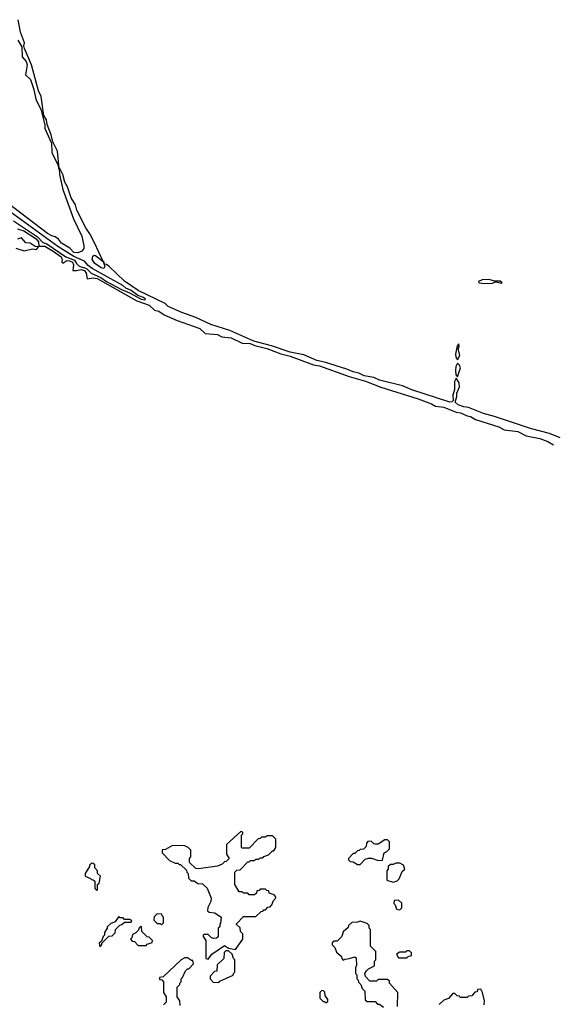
# Model space of a CAD drawing. Extents: x 2769579 to 2883812, y 684207 to 828660.
# Tile 473 of 505: x 2854931 to 2858824, y 793160 to 800345. Entities that reach past the tile are written whole.
import ezdxf

# ---------------------------------------------------------------- set-up
doc = ezdxf.new("R2010")
doc.units = 0

msp = doc.modelspace()

# ---------------------------------------------------------------- linework, layer by layer
at = {"layer": '0CON02XD'}
for points in [[(2858875, 797292.9), (2858795.8, 797325.8), (2858665, 797360), (2858395, 797450.6), (2858315, 797471.9), (2858205, 797514.2), (2858170.9, 797520.9), (2858128.8, 797535), (2858108.8, 797555), (2858121.2, 797595), (2858120.7, 797619.3), (2858138.8, 797665), (2858136, 797695), (2858115, 797730), (2858102.5, 797705), (2858103.6, 797646.4), (2858091.2, 797605), (2858093.3, 797565), (2858083.9, 797556.1), (2858070, 797555), (2857792.5, 797645), (2857724.1, 797674.1), (2857555, 797715.7), (2857515, 797734.2), (2857445, 797746), (2857405.8, 797765.8), (2857365, 797774.2), (2857317.5, 797795), (2857155, 797845.8), (2857097.9, 797857.9), (2857005, 797899.2), (2856905, 797920), (2856767.5, 797965), (2856638.3, 797998.3), (2856465, 798076), (2856325, 798120.8), (2856215, 798170.8), (2856115, 798207.5), (2856015, 798252.5), (2855992.9, 798272.9), (2855795, 798370), (2855695, 798436), (2855585, 798543.3), (2855565, 798557.5), (2855550, 798560), (2855547.5, 798575), (2855540, 798580), (2855477.4, 798717.4), (2855442.8, 798782.8), (2855412.9, 798825), (2855347.5, 798955), (2855337.5, 798995), (2855307.5, 799045), (2855280, 799125), (2855260.5, 799160.5), (2855246.2, 799215), (2855225, 799260), (2855220, 799260), (2855206.2, 799385), (2855172.5, 799452.5), (2855160, 799505), (2855130.7, 799580.7), (2855126, 799615), (2855107.5, 799645), (2855088.8, 799785), (2855068.8, 799825), (2855016.7, 800016.7), (2854966.7, 800135), (2854962.5, 800155), (2854966.4, 800176.4), (2854936.7, 800255), (2854920, 800345)], [(2854917.5, 800195), (2854947, 800147), (2854950, 800075), (2854978.8, 800038.8), (2854986.7, 800015), (2854973, 799943), (2855009.5, 799909.5), (2855034, 799835), (2855048, 799765), (2855087.5, 799685), (2855114, 799575), (2855115, 799550), (2855162.5, 799445), (2855166.7, 799375), (2855211.7, 799281.7), (2855215, 799260), (2855220, 799260), (2855222, 799215), (2855246.2, 799105), (2855322.5, 798892.5), (2855384.5, 798765), (2855399.2, 798695), (2855398, 798675), (2855385, 798656.2), (2855355, 798644), (2855325, 798645.8), (2855297.5, 798677.5), (2855236.7, 798715), (2855214.3, 798744.3), (2855190.7, 798760.7), (2855165, 798766.7), (2855133.3, 798785), (2854857.3, 798997.3)], [(2855845, 798300), (2855850, 798305), (2855835, 798316.7), (2855792.5, 798332.5), (2855745, 798368.8), (2855706, 798386), (2855682.5, 798405), (2855459.3, 798529.3), (2855430.5, 798550.5), (2855403.3, 798583.3), (2855325, 798616), (2855210.3, 798690.3), (2854835, 798963.3)], [(2854885, 798876.2), (2855060.3, 798760.3), (2855100.3, 798720.3), (2855128.3, 798708.3), (2855266.7, 798615), (2855330.8, 798590.8), (2855346, 798565), (2855365, 798547.5), (2855419.1, 798529.1), (2855452.5, 798495), (2855523.2, 798463.2), (2855564, 798435), (2855675, 798376.2), (2855732.7, 798352.7), (2855817.5, 798305), (2855845, 798300)], [(2854915, 798818.8), (2854962, 798805), (2855050.6, 798745), (2855067.8, 798725), (2855071.7, 798691.7), (2855115, 798692.5), (2855174.2, 798655.8), (2855234.4, 798615), (2855240.8, 798595), (2855237.5, 798575), (2855245, 798567.5), (2855275, 798586.7), (2855295, 798585.4), (2855315.6, 798575), (2855323, 798557), (2855320, 798515), (2855345, 798513.8), (2855376.7, 798523.3), (2855405, 798514.4), (2855416.9, 798495), (2855423.9, 798453.9), (2855467.9, 798462.1), (2855495.9, 798455.9), (2855785, 798293.1), (2855875, 798262.5), (2855914.3, 798224.3), (2855945, 798218.5), (2855985, 798191.5), (2856080.6, 798150.6), (2856245, 798092.2), (2856284.2, 798054.2), (2856375, 798048.9), (2856405, 798031.1), (2856475, 798023.1), (2856555, 797985.7), (2856612, 797982), (2856647.7, 797967.7), (2856734.4, 797944.4), (2856835, 797905.8), (2856905, 797890.8), (2857075, 797827.1), (2857118.3, 797818.3), (2857335, 797741.4), (2857455, 797708), (2857565, 797662.9), (2857838.8, 797578.8), (2857935, 797542.2), (2857965, 797524.2), (2858025, 797516.9), (2858115, 797481.4), (2858146.3, 797476.3), (2858194.4, 797454.4), (2858219.8, 797449.8), (2858255, 797428), (2858427.5, 797375), (2858465, 797353.3), (2858565, 797338.9), (2858625, 797308), (2858725, 797289.5), (2858785, 797267.8), (2858825, 797243.3)], [(2854902, 798678), (2854965, 798658), (2855025, 798672.5), (2855055, 798667.5), (2855068.3, 798688.3), (2855045, 798690), (2855007.5, 798715), (2854975, 798715.8), (2854945, 798752), (2854915, 798743.8)], [(2855545, 798530), (2855525, 798534), (2855478.8, 798565), (2855460, 798595), (2855465, 798620), (2855475, 798626.2), (2855485, 798623.8), (2855540, 798580), (2855552.5, 798545), (2855545, 798530)], [(2858325, 798418.8), (2858378, 798422), (2858405, 798432.5), (2858445, 798423.3), (2858450, 798425), (2858436.4, 798436.4), (2858395, 798437.5), (2858355, 798450), (2858305, 798446.7), (2858277.5, 798435), (2858280, 798425), (2858325, 798418.8)], [(2858125, 797862.5), (2858142, 797895), (2858130, 797945), (2858136.7, 797956.7), (2858135, 797980), (2858122.5, 797965), (2858111.2, 797905), (2858112.7, 797882.7), (2858125, 797862.5)], [(2858125, 797740), (2858145.7, 797805), (2858138.8, 797825), (2858125, 797837.5), (2858113.3, 797815), (2858110, 797785), (2858113.6, 797753.6), (2858125, 797740)], [(2856305, 793490), (2856333.6, 793526.4), (2856425, 793590), (2856455, 793570), (2856505, 793560), (2856560, 793635), (2856560, 793675), (2856541.7, 793691.7), (2856538.3, 793718.3), (2856511.7, 793741.7), (2856511.7, 793748.3), (2856565, 793800), (2856655, 793800), (2856691.7, 793838.3), (2856705, 793840), (2856711.7, 793848.3), (2856725, 793850), (2856741.7, 793868.3), (2856758.3, 793871.7), (2856770, 793885), (2856781.7, 793918.3), (2856798.3, 793931.7), (2856800, 793945), (2856788.3, 793958.3), (2856751.7, 793971.7), (2856748.3, 793988.3), (2856735, 793990), (2856725, 794000), (2856685, 794000), (2856678.3, 793991.7), (2856661.7, 793988.3), (2856658.3, 793971.7), (2856645, 793960), (2856605, 793960), (2856595, 793970), (2856565, 793970), (2856555, 793980), (2856531.7, 793981.7), (2856500, 794035), (2856500, 794125), (2856515, 794140), (2856538.3, 794141.7), (2856595, 794200), (2856605, 794200), (2856615, 794210), (2856645, 794210), (2856655, 794220), (2856675, 794220), (2856685, 794230), (2856705, 794230), (2856711.7, 794238.3), (2856745, 794250), (2856775, 794280), (2856785, 794280), (2856800, 794305), (2856800, 794365), (2856775, 794390), (2856735, 794390), (2856725, 794380), (2856695, 794380), (2856685, 794370), (2856671.7, 794368.3), (2856605, 794300), (2856555, 794300), (2856550, 794305), (2856550, 794395), (2856560, 794405), (2856560, 794415), (2856545, 794420), (2856440, 794325), (2856440, 794255), (2856460, 794225), (2856438.3, 794201.7), (2856425, 794200), (2856407, 794183), (2856375, 794167.5), (2856235, 794147.5), (2856215, 794150), (2856170, 794195), (2856170, 794225), (2856180, 794235), (2856180, 794285), (2856160, 794305), (2856135, 794317.5), (2856045, 794320), (2855995, 794290), (2855971.7, 794288.3), (2855970, 794265), (2856025, 794210), (2856065, 794190), (2856085, 794190), (2856095, 794180), (2856105, 794180), (2856148.3, 794138.3), (2856150, 794125), (2856160, 794115), (2856161.7, 794081.7), (2856181.7, 794061.7), (2856205, 794060), (2856231.7, 794041.7), (2856265, 794040), (2856298.3, 794008.3), (2856327.5, 793935), (2856325, 793910), (2856303.6, 793866.4), (2856301.7, 793841.7), (2856313, 793833), (2856355, 793826.7), (2856400, 793795), (2856397, 793753), (2856390, 793745), (2856390, 793725), (2856380, 793715), (2856378.3, 793651.7), (2856367, 793643), (2856345, 793640), (2856330, 793645), (2856305, 793670), (2856275, 793670), (2856270, 793665), (2856270, 793655), (2856290, 793625), (2856290, 793495), (2856305, 793490)], [(2857415, 794180), (2857451.7, 794218.3), (2857475, 794227.5), (2857497, 794227), (2857545, 794210), (2857578.3, 794211.7), (2857590, 794265), (2857610, 794275), (2857630, 794295), (2857630, 794345), (2857615, 794360), (2857595, 794360), (2857545, 794327.5), (2857525, 794327.5), (2857515, 794330), (2857495, 794350), (2857471.7, 794348.3), (2857460, 794335), (2857458.3, 794311.7), (2857438.3, 794291.7), (2857415, 794290), (2857408.3, 794281.7), (2857395, 794280), (2857375, 794260), (2857365, 794260), (2857330, 794225), (2857330, 794215), (2857341.7, 794201.7), (2857365, 794200), (2857395, 794180), (2857415, 794180)], [(2855495, 793990), (2855500, 793995), (2855500, 794035), (2855510, 794045), (2855520, 794095), (2855500, 794115), (2855500, 794135), (2855480, 794155), (2855478.3, 794178.3), (2855468.3, 794188.3), (2855455, 794190), (2855440, 794175), (2855440, 794165), (2855410, 794115), (2855410, 794095), (2855448.3, 794078.3), (2855455, 794070), (2855468.3, 794068.3), (2855478.3, 794058.3), (2855480, 794005), (2855495, 793990)], [(2857655, 794052.5), (2857685, 794060), (2857700, 794075), (2857721.7, 794128.3), (2857740, 794145), (2857730, 794175), (2857705, 794190), (2857675, 794190), (2857655, 794180), (2857635, 794180), (2857620, 794165), (2857620, 794145), (2857610, 794135), (2857610, 794065), (2857655, 794052.5)], [(2857705, 793850), (2857720, 793865), (2857718.3, 793898.3), (2857695, 793920), (2857661.7, 793918.3), (2857660, 793895), (2857670, 793885), (2857680, 793855), (2857705, 793850)], [(2855965, 793740), (2855980, 793755), (2855980, 793795), (2855970, 793805), (2855968.3, 793818.3), (2855935, 793820), (2855911.7, 793798.3), (2855910, 793775), (2855935, 793750), (2855955, 793750), (2855965, 793740)], [(2855515, 793580), (2855528.3, 793591.7), (2855531.7, 793608.3), (2855581.7, 793658.3), (2855605, 793660), (2855628.3, 793681.7), (2855630, 793705), (2855661.7, 793738.3), (2855677, 793743), (2855695, 793760), (2855745, 793760), (2855748.3, 793768.3), (2855735, 793780), (2855695, 793780), (2855685, 793790), (2855665, 793790), (2855651.7, 793798.3), (2855628.3, 793761.7), (2855595, 793750), (2855570, 793725), (2855570, 793715), (2855550, 793685), (2855550, 793665), (2855540, 793655), (2855528.3, 793621.7), (2855510, 793605), (2855515, 793580)], [(2855855, 793590), (2855861.7, 793598.3), (2855898.3, 793611.7), (2855900, 793625), (2855875, 793650), (2855861.7, 793651.7), (2855821.7, 793691.7), (2855820, 793725), (2855815, 793730), (2855801.7, 793718.3), (2855798.3, 793701.7), (2855778.3, 793681.7), (2855755, 793670), (2855750, 793645), (2855740, 793635), (2855751.7, 793621.7), (2855768.3, 793618.3), (2855795, 793590), (2855855, 793590)], [(2857687.5, 793145), (2857690, 793245), (2857630, 793315), (2857628.3, 793328.3), (2857615, 793340), (2857545, 793340), (2857535, 793330), (2857485, 793330), (2857453, 793363), (2857450, 793385), (2857460, 793405), (2857475, 793420), (2857518.3, 793441.7), (2857520, 793475), (2857530, 793485), (2857530, 793545), (2857490, 793585), (2857490, 793705), (2857480, 793715), (2857480, 793735), (2857465, 793750), (2857415, 793767.5), (2857395, 793760), (2857353, 793757), (2857330, 793735), (2857328.3, 793721.7), (2857291.7, 793688.3), (2857280, 793655), (2857268.3, 793641.7), (2857248.3, 793621.7), (2857225, 793620), (2857211.7, 793608.3), (2857210, 793595), (2857230, 793575), (2857241.7, 793541.7), (2857278.3, 793508.3), (2857280, 793495), (2857291.7, 793481.7), (2857305, 793490), (2857335, 793493.3), (2857375, 793507.5), (2857385, 793500), (2857387.5, 793445), (2857380, 793425), (2857380, 793385), (2857390, 793375), (2857390, 793345), (2857400, 793335), (2857401.7, 793321.7), (2857420, 793305), (2857430, 793275), (2857450, 793255), (2857451.7, 793191.7), (2857465, 793180), (2857525, 793180), (2857541.7, 793161.7), (2857555, 793160), (2857585, 793140)], [(2856385, 793320), (2856391.7, 793328.3), (2856488.3, 793371.7), (2856490, 793385), (2856500, 793395), (2856500, 793485), (2856490, 793495), (2856480, 793525), (2856455, 793550), (2856435, 793550), (2856421.7, 793538.3), (2856420, 793495), (2856371.7, 793448.3), (2856368.3, 793401.7), (2856351.7, 793398.3), (2856320, 793365), (2856320, 793345), (2856341.7, 793321.7), (2856385, 793320)], [(2857755, 793500), (2857765, 793510), (2857790, 793515), (2857790, 793535), (2857775, 793550), (2857755, 793550), (2857745, 793540), (2857705, 793540), (2857680, 793525), (2857695, 793500), (2857755, 793500)], [(2856101.7, 793151.7), (2856100, 793185), (2856080, 793215), (2856080, 793285), (2856100, 793305), (2856100, 793315), (2856110, 793325), (2856110, 793345), (2856120, 793355), (2856140, 793405), (2856155, 793420), (2856165, 793420), (2856200, 793455), (2856195, 793480), (2856185, 793480), (2856155, 793500), (2856135, 793500), (2856110, 793485), (2855978.3, 793361.7), (2855950, 793355), (2855951.7, 793341.7), (2855968.3, 793338.3), (2855980, 793325), (2855980, 793245), (2856000, 793215), (2856000, 793175), (2855980, 793155)], [(2857165, 793170), (2857178.3, 793181.7), (2857180, 793195), (2857160, 793225), (2857158.3, 793248.3), (2857148.3, 793258.3), (2857135, 793260), (2857120, 793245), (2857120, 793205), (2857145, 793180), (2857155, 793180), (2857165, 793170)], [(2858320, 793155), (2858322.5, 793185), (2858307.5, 793245), (2858295, 793270), (2858271.7, 793268.3), (2858268.3, 793251.7), (2858251.7, 793248.3), (2858228.3, 793221.7), (2858205, 793220), (2858195, 793210), (2858145, 793210), (2858138.3, 793218.3), (2858121.7, 793221.7), (2858105, 793240), (2858091.7, 793238.3), (2858058.3, 793201.7), (2858025, 793190), (2857991.7, 793158.3)]]:
    msp.add_lwpolyline(points, dxfattribs=at)

doc.saveas('drawing.dxf')
